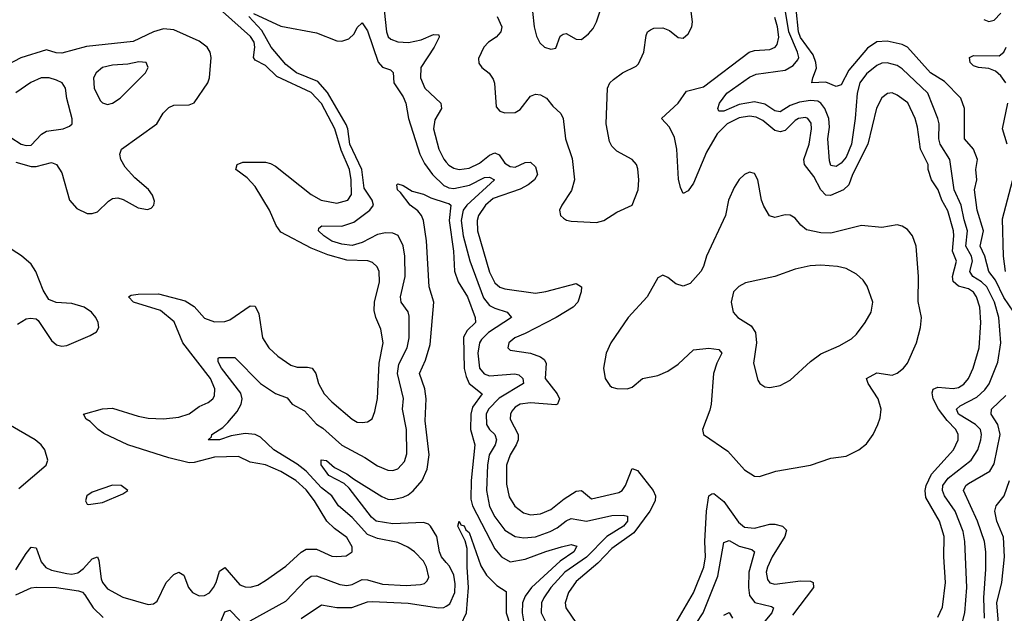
# Model space of a CAD drawing. Header units: inches. Extents: x 1694797 to 1849917, y 907313 to 1017959.
# Tile 578 of 656: x 1818325 to 1822190, y 931509 to 933838. Entities that reach past the tile are written whole.
import ezdxf

# ---------------------------------------------------------------- set-up
doc = ezdxf.new("R2010")
doc.units = ezdxf.units.IN
doc.header["$MEASUREMENT"] = 0
doc.layers.add('B8913', color=7, linetype='Continuous')
doc.layers.add('B8923', color=7, linetype='Continuous')

msp = doc.modelspace()

# ---------------------------------------------------------------- linework, layer by layer
at = {"layer": 'B8913', "color": 5}
for points, elevation in [([(1819751.7, 933911.7), (1819765.6, 933790), (1819771.3, 933771.3), (1819781.7, 933761.7), (1819810, 933751), (1819852, 933748), (1819901.3, 933758.7), (1819950, 933779.7), (1819970, 933778.8), (1819971.5, 933770), (1819952.4, 933730), (1819900.3, 933650), (1819898, 933610), (1819915, 933570), (1819978.6, 933510), (1819981.1, 933490), (1819955.5, 933444.5), (1819949.2, 933410), (1819971, 933330), (1819990, 933290.2), (1820000, 933278.4)], 680), ([(1818310, 931679.2), (1818350, 931743.7), (1818370, 931767.8), (1818390, 931765.3), (1818410.1, 931710.1), (1818428, 931688), (1818450, 931678.4), (1818510, 931665.1), (1818530, 931662.5), (1818552.8, 931667.2), (1818575.8, 931684.2), (1818610, 931722.6), (1818630, 931730.2), (1818635.7, 931715.7), (1818644.5, 931644.5), (1818650, 931629.3), (1818670, 931605.1), (1818730, 931571.5), (1818830, 931542.7), (1818850, 931545.4), (1818864.2, 931555.8), (1818899.6, 931630), (1818930, 931661.3), (1818950, 931670.2), (1818970, 931658.4), (1818987.3, 931610), (1819003.6, 931590), (1819030, 931577.1), (1819050, 931578.2), (1819070, 931589.4), (1819085.8, 931610), (1819096.9, 931630), (1819110, 931674), (1819130, 931689.1), (1819190, 931621), (1819210, 931612.1), (1819230, 931611.5), (1819260.3, 931619.7), (1819290, 931637.1), (1819370, 931693.2), (1819430, 931749.1), (1819450, 931760.1), (1819490, 931761), (1819550, 931733), (1819570, 931731), (1819606.4, 931733.6), (1819630.6, 931749.4), (1819630.6, 931770), (1819610, 931805.6), (1819561.2, 931841.2), (1819530.4, 931870.4), (1819482.4, 931950), (1819450, 931993.4), (1819408.8, 932030), (1819350, 932065.8), (1819290, 932091.1), (1819230, 932102.3), (1819183.6, 932123.6), (1819090, 932122), (1819010, 932101.1), (1818990, 932099.8), (1818910, 932118.3), (1818750, 932169.6), (1818654.9, 932214.9), (1818633, 932230), (1818601.8, 932261.8), (1818586.6, 932270), (1818575.1, 932290), (1818650, 932311.4), (1818690, 932314.2), (1818790, 932282.9), (1818830, 932275), (1818890, 932272.3), (1818950, 932278.8), (1818990, 932291.9), (1819030, 932320.1), (1819064.6, 932335.4), (1819083.7, 932350), (1819090, 932362), (1819091.3, 932390), (1819073.7, 932430), (1818965.3, 932570), (1818931.9, 932651.9), (1818877.5, 932697.5), (1818772.4, 932730), (1818751.8, 932750), (1818762.4, 932757.6), (1818790, 932761.6), (1818870, 932761.7), (1818974.8, 932734.8), (1819010, 932712.7), (1819050, 932667.2), (1819090, 932652.1), (1819130, 932654.3), (1819150, 932660.8), (1819230, 932715.6), (1819250, 932714), (1819264.2, 932684.2), (1819278.4, 932590), (1819303.8, 932550), (1819338.2, 932518.2), (1819390, 932482.5), (1819414.2, 932474.2), (1819454.4, 932474.4), (1819473.4, 932470), (1819487.4, 932450), (1819498.1, 932410), (1819520.2, 932370), (1819550, 932338.4), (1819630, 932270.3), (1819650, 932259), (1819670, 932256.9), (1819690, 932259.5), (1819708.7, 932271.3), (1819719.7, 932300.3), (1819730, 932351), (1819736.8, 932490), (1819751.4, 932570), (1819743.4, 932623.4), (1819723, 932670), (1819716.7, 932696.7), (1819717.8, 932730), (1819737.6, 932810), (1819736.1, 932850), (1819728.3, 932868.3), (1819710, 932884.8), (1819692.3, 932892.3), (1819610, 932894.3), (1819534.8, 932914.8), (1819470, 932941.7), (1819350, 933004.9), (1819331.9, 933030), (1819305.3, 933090), (1819250, 933183.7), (1819217.7, 933217.7), (1819173.3, 933250), (1819178.4, 933270), (1819201.1, 933278.9), (1819290, 933279), (1819310, 933274), (1819330, 933263.4), (1819470, 933151.9), (1819509, 933130), (1819570, 933117.7), (1819613.8, 933130), (1819628.3, 933151.7), (1819626.1, 933210), (1819619.3, 933250), (1819586.6, 933326.6), (1819562.6, 933410), (1819510, 933508.6), (1819470, 933552.5), (1819334.6, 933614.6), (1819290, 933658.9), (1819250, 933679.9), (1819242.6, 933690), (1819248.5, 933730), (1819245, 933750), (1819231.5, 933771.5), (1819121.3, 933870)], 680), ([(1819242.6, 933862.6), (1819350, 933812.8), (1819490, 933786.4), (1819570, 933755), (1819590, 933753.6), (1819617.6, 933762.4), (1819637.7, 933782.3), (1819650, 933807), (1819670, 933826.4), (1819690, 933794.6), (1819732, 933672), (1819750, 933652.4), (1819781.4, 933641.4), (1819791.5, 933631.5), (1819794.2, 933590), (1819830, 933534.9), (1819840.5, 933510), (1819851.3, 933450), (1819896.2, 933310), (1819913.9, 933273.9), (1819946.2, 933230), (1819990, 933187.5), (1820000, 933182.9)], 660), ([(1819230, 931478.7), (1819370, 931555.8), (1819450, 931640.4), (1819470, 931655), (1819490, 931656.2), (1819582, 931622), (1819610, 931617.7), (1819630, 931622.3), (1819670, 931641.8), (1819690, 931640.4), (1819750, 931622.7), (1819841.9, 931618.1), (1819898.6, 931621.4), (1819913.8, 931626.2), (1819924.4, 931635.6), (1819931.6, 931650), (1819922.5, 931690), (1819910, 931713.8), (1819874.5, 931750), (1819848.7, 931768.7), (1819810, 931786.3), (1819730, 931801.8), (1819690, 931818.2), (1819630, 931885.1), (1819576.2, 931930), (1819549.9, 931970), (1819510, 932001.4), (1819450, 932066.7), (1819414.3, 932094.3), (1819322.3, 932150), (1819270, 932200.4), (1819250, 932210.9), (1819210, 932213.9), (1819154.9, 932205.1), (1819110.1, 932189.9), (1819065.2, 932190), (1819078.4, 932201.6), (1819079.5, 932210), (1819122.5, 932237.5), (1819142.4, 932257.6), (1819178.8, 932301.2), (1819194.3, 932330), (1819197.9, 932350), (1819193, 932373), (1819117.7, 932470), (1819104.1, 932495.9), (1819103.7, 932510), (1819108, 932512), (1819170, 932512.6), (1819270, 932410.8), (1819330, 932370.7), (1819374.7, 932354.7), (1819394.4, 932330), (1819442.7, 932302.7), (1819490, 932251), (1819514.8, 932234.8), (1819590, 932168.2), (1819680.1, 932120.1), (1819730, 932086.9), (1819770, 932070.8), (1819790, 932069.5), (1819810, 932075.5), (1819836.2, 932103.8), (1819845.1, 932134.9), (1819843.3, 932230), (1819827.4, 932310), (1819831.7, 932351.7), (1819807.7, 932450), (1819814, 932486), (1819846.7, 932550), (1819853.6, 932590), (1819854.2, 932674.2), (1819850, 932691.1), (1819823.2, 932730), (1819820.4, 932750), (1819838.8, 932830), (1819836.6, 932910), (1819830, 932951.1), (1819811, 932991), (1819790, 933001), (1819761.6, 933001.6), (1819730, 932995.3), (1819670, 932963.2), (1819630, 932952.6), (1819590, 932957), (1819550, 932969.5), (1819518.8, 932990), (1819498.3, 933010), (1819500.1, 933019.9), (1819511.2, 933028.8), (1819590, 933028.3), (1819636.3, 933043.7), (1819699.9, 933090), (1819713.6, 933110), (1819709.5, 933130), (1819677.2, 933177.2), (1819668.7, 933250), (1819621, 933350), (1819613.5, 933410), (1819607.3, 933427.3), (1819533, 933553), (1819495.7, 933595.7), (1819412.2, 933630), (1819370, 933662), (1819311.9, 933730), (1819275.2, 933795.2), (1819224.7, 933850)], 660), ([(1818310, 933278.4), (1818370, 933262.2), (1818390, 933262.6), (1818450, 933278), (1818470, 933270.1), (1818490, 933237), (1818520.8, 933130), (1818550, 933097.4), (1818590, 933077.7), (1818610, 933077.1), (1818630, 933084.7), (1818673.9, 933126.1), (1818690, 933135.8), (1818710, 933139), (1818731.9, 933131.9), (1818790, 933099.7), (1818826.5, 933093.5), (1818841, 933099), (1818851.8, 933110), (1818854.2, 933125.8), (1818846.9, 933150), (1818831.1, 933171.1), (1818777.7, 933217.7), (1818739.1, 933259.1), (1818721.9, 933290), (1818718.3, 933310), (1818724.7, 933330), (1818862.9, 933430), (1818888.9, 933471.1), (1818910, 933494.1), (1818930, 933502.7), (1818990, 933504), (1819010, 933512.4), (1819064.1, 933590), (1819069.8, 933610), (1819076.8, 933690), (1819073.3, 933710), (1819060.7, 933730), (1819030, 933753.3), (1818930, 933798.3), (1818890, 933802.5), (1818850.2, 933790), (1818770, 933752.5), (1818587.5, 933732.5), (1818490, 933707), (1818468.2, 933708.2), (1818430, 933719.3), (1818330, 933688.5), (1818250, 933647.1)], 720), ([(1818290, 933375.9), (1818330.3, 933350), (1818350, 933344.2), (1818370, 933345.6), (1818411, 933389), (1818430, 933400.7), (1818495.3, 933410), (1818520.1, 933419.9), (1818531.6, 933430), (1818531.4, 933448.6), (1818510, 933529), (1818505.4, 933570), (1818491.8, 933590), (1818470, 933601.2), (1818441.2, 933610), (1818410, 933609.4), (1818368.7, 933591.3), (1818310, 933551.2)], 740), ([(1820000, 931708.4), (1819981.4, 931730), (1819973.5, 931750), (1819962.7, 931810), (1819937.7, 931850), (1819930, 931857.9), (1819910, 931865.3), (1819790, 931859.2), (1819724.3, 931870), (1819705.8, 931885.8), (1819619.2, 931999.2), (1819598.3, 932018.3), (1819538.9, 932050), (1819508.9, 932091.1), (1819508.7, 932111.3), (1819530, 932108.9), (1819561.3, 932081.3), (1819610, 932056.6), (1819635.9, 932035.9), (1819746.7, 931966.7), (1819770, 931957), (1819790, 931955.4), (1819830, 931964.2), (1819850, 931973), (1819870, 931989.1), (1819905.5, 932030), (1819925.4, 932074.6), (1819933.1, 932130), (1819916.3, 932263.7), (1819920.8, 932350), (1819915.8, 932390), (1819895, 932450), (1819917.6, 932502.4), (1819936.3, 932563.7), (1819951.2, 932730), (1819932.4, 932790), (1819922.4, 932970), (1819909.8, 933049.8), (1819902.6, 933070), (1819888.3, 933088.3), (1819857.4, 933110), (1819820.5, 933160.5), (1819807.8, 933170), (1819806, 933190), (1819810, 933194), (1819830, 933187.7), (1819865.5, 933165.5), (1819910, 933153.5), (1819938.8, 933138.8), (1820000, 933120)], 640), ([(1818317.2, 932642.8), (1818350, 932663.9), (1818367.5, 932667.5), (1818390, 932664.6), (1818397.7, 932657.7), (1818450, 932579), (1818470, 932562.3), (1818490, 932556.5), (1818510, 932559.6), (1818601.8, 932598.2), (1818627.1, 932612.9), (1818636.3, 932630), (1818633.5, 932650), (1818623.9, 932670), (1818607.2, 932690), (1818578.5, 932710), (1818530, 932725), (1818468, 932728), (1818439.8, 932739.8), (1818417.3, 932777.3), (1818388.4, 932850), (1818370, 932878.9), (1818332, 932912), (1818272.8, 932950)], 720), ([(1818321.2, 931998.8), (1818428.5, 932090), (1818435, 932110), (1818423.2, 932150), (1818409.8, 932170), (1818385.5, 932190), (1818172.3, 932312.3)], 720), ([(1818310, 931581.8), (1818370, 931608.9), (1818390, 931611.7), (1818470, 931609.7), (1818556.6, 931596.6), (1818571.3, 931591.3), (1818581.1, 931581.1), (1818613.1, 931530), (1818652.6, 931492.6)], 660), ([(1819430, 931488), (1819510, 931541.7), (1819570, 931531), (1819628.6, 931531.4), (1819690, 931553.2), (1819710, 931555.1), (1819850, 931549), (1819970, 931529.6), (1819990, 931531.1), (1820000, 931537.2)], 640), ([(1819104.3, 931450), (1819130, 931514.5), (1819150, 931521.5), (1819190, 931480.8)], 660)]:
    msp.add_lwpolyline(points, dxfattribs=dict(at, elevation=elevation))
for points, elevation in [([(1818793, 933673), (1818750, 933663.5), (1818690, 933659.4), (1818650.6, 933650), (1818625.7, 933630), (1818615.3, 933610), (1818618, 933570), (1818641.2, 933521.2), (1818650, 933512.4), (1818670, 933505.7), (1818690, 933510.3), (1818719.6, 933530), (1818819.3, 933630), (1818829.2, 933650), (1818822, 933670)], 740), ([(1818690, 932012), (1818610, 931984.7), (1818588.7, 931970), (1818583.7, 931950), (1818590, 931937.3), (1818595.5, 931935.5), (1818650, 931944.1), (1818730, 931977.1), (1818749.3, 931990), (1818724, 932010)], 720)]:
    msp.add_lwpolyline(points, close=True, dxfattribs=dict(at, elevation=elevation))
at = {"layer": 'B8923', "color": 5}
for points, elevation in [([(1822228.2, 932690), (1822188.2, 932748.2), (1822156.5, 932816.5), (1822129.2, 932850), (1822113.4, 932910), (1822095.7, 932950), (1822109.3, 933010), (1822083.9, 933090), (1822074, 933170), (1822082, 933210), (1822079.2, 933250), (1822085.2, 933290), (1822069.2, 933330), (1822034.3, 933370), (1822034.2, 933490), (1822019.3, 933530), (1821955.1, 933595.1), (1821900.2, 933630), (1821810, 933729.9), (1821790, 933740.3), (1821730, 933754.2), (1821690, 933750.8), (1821653.7, 933726.3), (1821580.2, 933639.8), (1821550, 933582.2), (1821530, 933576.5), (1821490, 933592.6), (1821435.3, 933590), (1821438.2, 933610), (1821452.7, 933647.3), (1821450.5, 933669.5), (1821439.8, 933699.8), (1821390, 933768.2), (1821382.1, 933790), (1821364.6, 933970)], 640), ([(1820337.8, 933870), (1820344.4, 933810), (1820353.7, 933773.7), (1820366.9, 933746.9), (1820386, 933730), (1820410, 933722), (1820430, 933726.8), (1820447.1, 933772.9), (1820458.4, 933781.6), (1820470, 933784.4), (1820510, 933762), (1820530, 933760.4), (1820557.5, 933782.5), (1820576, 933804), (1820589.7, 933830.3), (1820616.2, 933910)], 740), ([(1822024.5, 931470), (1822036, 931510), (1822042.8, 931610), (1822035.5, 931790), (1822029.2, 931830), (1821997.1, 931910), (1821956.2, 931970), (1821947.9, 931990), (1821948.6, 932010), (1821970, 932039.3), (1822060.9, 932110), (1822086.5, 932150), (1822098.5, 932190), (1822100.9, 932210), (1822096.6, 932230), (1822078, 932250), (1822011, 932290), (1822002.2, 932310), (1822017.6, 932322.4), (1822082.9, 932357.1), (1822114, 932386), (1822131.1, 932408.9), (1822165.2, 932494.8), (1822176.7, 932570), (1822169.6, 932670), (1822151.3, 932730), (1822121.6, 932790), (1822100.3, 932810), (1822066.7, 932830), (1822055.7, 932850), (1822066.2, 932890), (1822061.3, 932910), (1822039.6, 932950), (1822046.4, 933010), (1822032.4, 933052.4), (1822021.6, 933110), (1821993.7, 933170), (1821976.6, 933290), (1821939, 933350), (1821933.1, 933370), (1821934.7, 933430), (1821929.6, 933450), (1821890.4, 933550.4), (1821790, 933644.8), (1821770, 933658.5), (1821730, 933669.4), (1821710, 933667.5), (1821690, 933658.7), (1821650, 933625.7), (1821623.8, 933590), (1821612.8, 933550), (1821604.9, 933450), (1821590.6, 933350), (1821570, 933298.4), (1821550, 933275), (1821530, 933262), (1821510, 933265.5), (1821503.6, 933283.6), (1821498.1, 933370), (1821504, 933416), (1821501.3, 933450), (1821485.6, 933490), (1821470.7, 933510.7), (1821457.8, 933517.8), (1821430, 933521.6), (1821385.8, 933514.2), (1821350, 933500.9), (1821310, 933476.8), (1821290, 933479.9), (1821250, 933506.4), (1821210, 933515.5), (1821150, 933504.7), (1821090, 933478.8), (1821070, 933479.7), (1821065.9, 933490), (1821072.8, 933510), (1821101.7, 933550), (1821190, 933612), (1821216.2, 933623.8), (1821330, 933639.5), (1821362.1, 933657.9), (1821379.7, 933680.3), (1821383.4, 933690), (1821378.8, 933710), (1821344.3, 933790), (1821325.2, 933910)], 660), ([(1820200.1, 933850), (1820218.3, 933810), (1820214.3, 933790), (1820195.1, 933770), (1820165, 933750), (1820147.1, 933730), (1820126.2, 933686.2), (1820127, 933667), (1820139.7, 933650), (1820168.2, 933628.2), (1820184.3, 933604.3), (1820189.2, 933589.2), (1820196.2, 933496.2), (1820210, 933479.7), (1820230, 933472.7), (1820270, 933474), (1820290, 933486.3), (1820330, 933537.4), (1820350, 933545.7), (1820370, 933543.8), (1820393.8, 933530), (1820418.5, 933498.5), (1820449.4, 933469.4), (1820458.7, 933450), (1820467.6, 933370), (1820493.8, 933293.8), (1820503.4, 933210), (1820491.6, 933168.4), (1820452.8, 933110), (1820444.6, 933090), (1820448.5, 933070), (1820459.6, 933059.6), (1820471.6, 933051.6), (1820490, 933047.9), (1820590, 933042.3), (1820618.4, 933050), (1820670, 933083.1), (1820730, 933110.8), (1820753.6, 933170), (1820756.3, 933210), (1820752.2, 933252.2), (1820746, 933270), (1820730, 933289.7), (1820670, 933322.2), (1820650, 933341.5), (1820640.6, 933360.6), (1820627.8, 933430), (1820632.2, 933570), (1820642.4, 933590), (1820656.5, 933603.5), (1820691, 933629), (1820744.7, 933655.3), (1820755, 933665), (1820774.9, 933710), (1820784.4, 933775.6), (1820789.7, 933790.3), (1820801.1, 933798.9), (1820815.2, 933804.8), (1820850, 933806), (1820876, 933796), (1820910, 933768.2), (1820930, 933765.8), (1820950, 933782.6), (1820963.5, 933810), (1820965.8, 933830), (1820961.6, 933870)], 720), ([(1822110, 933838.2), (1822130, 933831.5), (1822150, 933836.3), (1822176.4, 933863.6)], 640), ([(1821930, 931493.6), (1821947.3, 931532.7), (1821960.1, 931630), (1821953.5, 931730), (1821953.8, 931810), (1821936.6, 931870), (1821882.7, 931962.7), (1821879.3, 931990), (1821883.8, 932010), (1821905, 932055), (1821990.4, 932150), (1822009.9, 932190), (1822009.9, 932210), (1822000.1, 932230), (1821965.6, 932265.6), (1821932.1, 932310), (1821911.6, 932350), (1821906.6, 932373.4), (1821911.3, 932388.7), (1821930, 932396.7), (1821990, 932390.9), (1822010, 932395.2), (1822031.9, 932408.1), (1822049.9, 932430), (1822068, 932470), (1822091.9, 932550), (1822098.4, 932650), (1822093.8, 932710), (1822081.2, 932750), (1822070, 932768.6), (1822050, 932781.7), (1822010, 932792.1), (1821990.2, 932810.2), (1821987.3, 932830), (1822002.6, 932890), (1821987.3, 932930), (1821992.9, 932990), (1821990.7, 933010), (1821968.4, 933088.4), (1821945.3, 933130), (1821931, 933171), (1821904.6, 933210), (1821891.5, 933250), (1821890.9, 933270), (1821861.9, 933330), (1821850, 933416), (1821840.2, 933450), (1821811.9, 933511.9), (1821770, 933542.5), (1821750, 933550.7), (1821731.3, 933548.7), (1821710, 933531.1), (1821688.7, 933491.3), (1821655.1, 933350), (1821594.7, 933230), (1821579.7, 933190), (1821559.5, 933170), (1821508.7, 933148.7), (1821489.9, 933149.9), (1821470.4, 933170), (1821442.2, 933222.2), (1821406.6, 933270), (1821403.9, 933290), (1821424.5, 933350), (1821433.5, 933410), (1821432.1, 933432.1), (1821418.7, 933450), (1821410, 933453.7), (1821382.6, 933450), (1821370, 933443.1), (1821330, 933403.4), (1821310, 933397.6), (1821290, 933403.8), (1821242.7, 933442.7), (1821216.2, 933456.2), (1821190, 933459.2), (1821150, 933453.6), (1821102.6, 933430), (1821063.1, 933390), (1821021.2, 933318.8), (1820970, 933196.4), (1820950, 933167.1), (1820930, 933155.6), (1820919, 933179), (1820911.8, 933211.8), (1820904.7, 933330), (1820895.6, 933375.6), (1820876.3, 933416.3), (1820845.1, 933450), (1820909.5, 933510.5), (1820942.4, 933557.6), (1821010, 933574.5), (1821189.4, 933710.6), (1821210, 933717.5), (1821270, 933721), (1821290.3, 933729.7), (1821298.8, 933741.2), (1821305.8, 933770), (1821300.5, 933810), (1821290, 933847.1)], 680), ([(1822196, 933590), (1822177.2, 933617.2), (1822156.1, 933636.1), (1822130, 933646.2), (1822088.7, 933650), (1822070, 933657), (1822057, 933670), (1822054, 933690), (1822070, 933698), (1822170, 933696), (1822188.7, 933710), (1822198, 933730)], 620), ([(1822202.2, 933350), (1822184, 933410), (1822204.7, 933510)], 620), ([(1820000, 933278.4), (1820010, 933266.7), (1820030, 933255.1), (1820050, 933250.6), (1820090, 933255.9), (1820130, 933275.2), (1820170, 933306.9), (1820190, 933315.1), (1820208, 933308), (1820230, 933275.3), (1820250, 933262.3), (1820270, 933259), (1820310, 933277.6), (1820330, 933279.5), (1820350, 933261), (1820357.7, 933230), (1820345.8, 933210), (1820321.7, 933190), (1820290, 933173), (1820183.8, 933136.2), (1820154.4, 933110), (1820125.9, 933070), (1820120.5, 933050), (1820122.7, 933010), (1820170, 932848), (1820190, 932805.7), (1820210, 932788.5), (1820230, 932781.9), (1820350, 932764.8), (1820390, 932770.9), (1820510, 932803.2), (1820530, 932790.4), (1820529.3, 932770), (1820516.1, 932730), (1820498.2, 932710), (1820431.5, 932670), (1820310, 932606.7), (1820269.1, 932590), (1820246, 932570), (1820241.7, 932550), (1820250, 932541.7), (1820330, 932530.1), (1820370, 932515.4), (1820384.5, 932504.5), (1820392.1, 932490), (1820388, 932430), (1820435.2, 932370), (1820444.1, 932350), (1820435.9, 932330), (1820430, 932327.1), (1820330, 932334.7), (1820290.3, 932330), (1820270, 932317.3), (1820257.8, 932302.2), (1820251.8, 932290), (1820251.2, 932270), (1820281.5, 932210), (1820281.8, 932190), (1820274.8, 932170), (1820250.5, 932130), (1820236.7, 932090), (1820235.8, 932015.8), (1820246.1, 931966.1), (1820268.7, 931928.7), (1820303.4, 931903.4), (1820330, 931894.8), (1820370, 931898.5), (1820410, 931916.1), (1820462.2, 931957.8), (1820510, 931988.6), (1820530.3, 931990), (1820570, 931958.2), (1820677.7, 931982.3), (1820690.7, 931990), (1820703.7, 932010), (1820730, 932077.1), (1820750, 932068.9), (1820812.4, 931990), (1820821.2, 931970), (1820819.4, 931950), (1820799.3, 931910), (1820735.5, 931824.5), (1820650, 931762.6), (1820594.9, 931705.1), (1820510, 931633.5), (1820479.1, 931590), (1820466.8, 931550), (1820469.5, 931530), (1820550, 931411)], 680), ([(1820000, 933182.9), (1820010, 933178.2), (1820030, 933175.5), (1820090.7, 933189.3), (1820150, 933218.3), (1820170, 933220.1), (1820189.1, 933210), (1820080.7, 933110), (1820066.7, 933090), (1820057.7, 933050), (1820066.3, 932990), (1820091.7, 932891.7), (1820146.1, 932746.1), (1820170, 932717.2), (1820190, 932705.6), (1820238.4, 932690), (1820256.1, 932670), (1820165.6, 932610), (1820137.5, 932582.5), (1820130.1, 932569.9), (1820124.2, 932530), (1820130.4, 932470.4), (1820148.1, 932448.1), (1820170, 932440.1), (1820268.6, 932448.6), (1820284.9, 932444.9), (1820300.8, 932430), (1820303.2, 932410), (1820207, 932353), (1820165.5, 932310), (1820157, 932290), (1820158.2, 932250), (1820169.1, 932230), (1820190.6, 932210), (1820197.6, 932190), (1820191.7, 932170), (1820168.7, 932130), (1820161.5, 932090), (1820157.9, 931990), (1820170, 931928.4), (1820190, 931886.9), (1820230, 931835.4), (1820270, 931810.1), (1820304.6, 931804.6), (1820350, 931809), (1820408.1, 931830), (1820435.7, 931844.3), (1820470, 931872.2), (1820490, 931880.1), (1820550, 931870.7), (1820650, 931892.9), (1820694.1, 931894.1), (1820711.8, 931890), (1820711.7, 931870), (1820695.8, 931850), (1820630, 931810), (1820550.9, 931729.1), (1820464.6, 931670), (1820410.5, 931610), (1820382.9, 931570), (1820374.2, 931550), (1820372.8, 931510), (1820390, 931474.2)], 660), ([(1822195.7, 932850), (1822186.7, 932910), (1822183.6, 933056.4), (1822228.7, 933230)], 620), ([(1820000, 933120), (1820010, 933116.9), (1820017.4, 933110), (1820011.1, 933050), (1820027.9, 932930), (1820031.6, 932851.6), (1820045.9, 932810), (1820083.3, 932750), (1820113.6, 932670), (1820114.8, 932650), (1820081.4, 932618.6), (1820067.2, 932592.8), (1820069.8, 932469.8), (1820077.4, 932437.4), (1820090.3, 932410.3), (1820140.2, 932370), (1820102.9, 932317.1), (1820096.8, 932290), (1820094.9, 932230), (1820112.4, 932170), (1820097.3, 932030), (1820096, 931956), (1820102.5, 931930), (1820190, 931761.4), (1820216.6, 931730), (1820250, 931710.6), (1820310, 931720.7), (1820390, 931751.7), (1820451.8, 931770), (1820490, 931778.7), (1820511.9, 931771.9), (1820500.1, 931750), (1820446.7, 931713.3), (1820334.6, 931610), (1820310, 931576.4), (1820299.6, 931550), (1820297.4, 931510), (1820310, 931439.6)], 640), ([(1822112.3, 931490), (1822110.5, 931570), (1822117.6, 931682.4), (1822118, 931750), (1822112.6, 931790), (1822084.8, 931870), (1822029.9, 931990), (1822039.3, 932010), (1822050, 932018.5), (1822133.9, 932066.1), (1822150, 932095.6), (1822173.8, 932210), (1822164.7, 932250), (1822139.3, 932290), (1822140.8, 932310), (1822196.3, 932363.7)], 640), ([(1822167.8, 931470), (1822160.8, 931550), (1822180.4, 931630), (1822191.3, 931730), (1822187.3, 931807.3), (1822160.6, 931870), (1822152.9, 931910), (1822158.2, 931930), (1822190, 931970.2), (1822210.4, 932029.6)], 620), ([(1820897, 931463), (1820970, 931589.4), (1821010.3, 931690), (1821016.9, 931730), (1821014.2, 931790), (1821020.7, 931910), (1821029.9, 931970), (1821042.7, 931977.3), (1821050, 931979.3), (1821090, 931947), (1821146.4, 931866.4), (1821170, 931847), (1821210, 931842.9), (1821270, 931858.9), (1821290, 931858.2), (1821319.6, 931850), (1821335, 931835), (1821329.1, 931810), (1821279.5, 931730), (1821260.5, 931690), (1821256.1, 931670), (1821261, 931641), (1821270, 931628.1), (1821290, 931623.1), (1821390, 931635.8), (1821430, 931634.6), (1821440.7, 931630), (1821441.2, 931610), (1821358.9, 931501.1)], 680), ([(1820057, 931463), (1820078.7, 931510), (1820087.2, 931610), (1820081.2, 931690), (1820082.4, 931762.4), (1820073.7, 931793.7), (1820045.8, 931850), (1820050, 931870.3), (1820056.5, 931856.5), (1820070, 931852.4), (1820076.5, 931836.5), (1820090, 931826.4), (1820135.5, 931695.5), (1820158.3, 931658.3), (1820197.7, 931617.7), (1820234.5, 931594.5), (1820234.6, 931510), (1820250, 931462.6)], 620), ([(1820952.9, 931427.1), (1821008.3, 931510), (1821065.7, 931654.3), (1821090, 931786), (1821110, 931794), (1821150, 931772.1), (1821199.7, 931759.7), (1821209.3, 931749.3), (1821187, 931670), (1821185.6, 931610), (1821190, 931579), (1821211.7, 931551.7), (1821276, 931536), (1821285, 931530), (1821277.8, 931510), (1821244, 931470)], 660), ([(1820000, 931537.2), (1820014.2, 931545.8), (1820033.9, 931590), (1820035, 931625), (1820030, 931658.9), (1820013.1, 931693.1), (1820000, 931708.4)], 640), ([(1821090, 931500.9), (1821110, 931511.7), (1821123.6, 931490)], 640)]:
    msp.add_lwpolyline(points, dxfattribs=dict(at, elevation=elevation))
for points, elevation in [([(1821190, 933239.7), (1821170, 933231.1), (1821150, 933211), (1821130, 933179.7), (1821107.5, 933130), (1821096.2, 933070), (1821021.2, 932910), (1821010.1, 932870), (1820999.2, 932850), (1820957.4, 932802.6), (1820930, 932792.8), (1820901.6, 932801.6), (1820870, 932826.9), (1820850, 932835.1), (1820830, 932825.1), (1820789, 932750), (1820714.3, 932670), (1820646, 932570), (1820627.5, 932530), (1820616.9, 932470), (1820623.5, 932430), (1820642.3, 932402.3), (1820650, 932396), (1820670, 932391.3), (1820710, 932390.2), (1820730, 932396.2), (1820769.9, 932430.1), (1820830, 932441.3), (1820870, 932458.9), (1820910, 932486), (1820970, 932542.3), (1821030, 932549.5), (1821070, 932544.2), (1821080.9, 932530), (1821061.3, 932490), (1821048.4, 932450), (1821039.6, 932330), (1821034.7, 932305.3), (1821006, 932230), (1821010.2, 932210.2), (1821104.6, 932144.6), (1821170, 932072), (1821210, 932046.3), (1821230, 932044.9), (1821294, 932066), (1821429.8, 932090.2), (1821510, 932118), (1821570, 932125.5), (1821619.5, 932150), (1821650, 932173.4), (1821675.8, 932210), (1821694.6, 932250), (1821703.7, 932276.3), (1821707.4, 932310), (1821695.7, 932350), (1821656.1, 932410), (1821649.7, 932430), (1821690, 932452.6), (1821750, 932443), (1821770, 932450.9), (1821795.2, 932470), (1821810.5, 932490), (1821846, 932570), (1821861.8, 932630), (1821865.4, 932670), (1821852.2, 932732.2), (1821853.6, 932830), (1821845, 932950), (1821830.4, 932990.4), (1821810, 933015.3), (1821790, 933027.8), (1821770, 933033.5), (1821710, 933022.5), (1821630, 933030.5), (1821510, 933000.8), (1821470, 933001.7), (1821413.6, 933013.6), (1821391.5, 933031.5), (1821370, 933059.3), (1821350, 933071.6), (1821330, 933072.8), (1821290, 933061.7), (1821269, 933069), (1821245.9, 933105.9), (1821236.9, 933130), (1821222.8, 933210), (1821210, 933234)], 720), ([(1821470, 932874.8), (1821428.1, 932871.9), (1821370, 932859.7), (1821290.2, 932829.8), (1821175.1, 932804.9), (1821148.8, 932791.2), (1821128, 932770), (1821118.7, 932730), (1821125.7, 932690), (1821144.4, 932670), (1821197.1, 932637.1), (1821214.3, 932610), (1821217.8, 932570), (1821206.3, 932490), (1821223.4, 932423.4), (1821230.5, 932410.5), (1821250, 932397.3), (1821270, 932394.8), (1821310, 932402), (1821350, 932423), (1821430, 932497.1), (1821470, 932526.7), (1821542.3, 932557.7), (1821590, 932585.5), (1821610, 932603.8), (1821644.7, 932650), (1821668.2, 932690), (1821674.3, 932730), (1821652.3, 932792.3), (1821636, 932816), (1821610, 932839.6), (1821570, 932861.3), (1821535.3, 932870)], 740)]:
    msp.add_lwpolyline(points, close=True, dxfattribs=dict(at, elevation=elevation))

doc.saveas('drawing.dxf')
